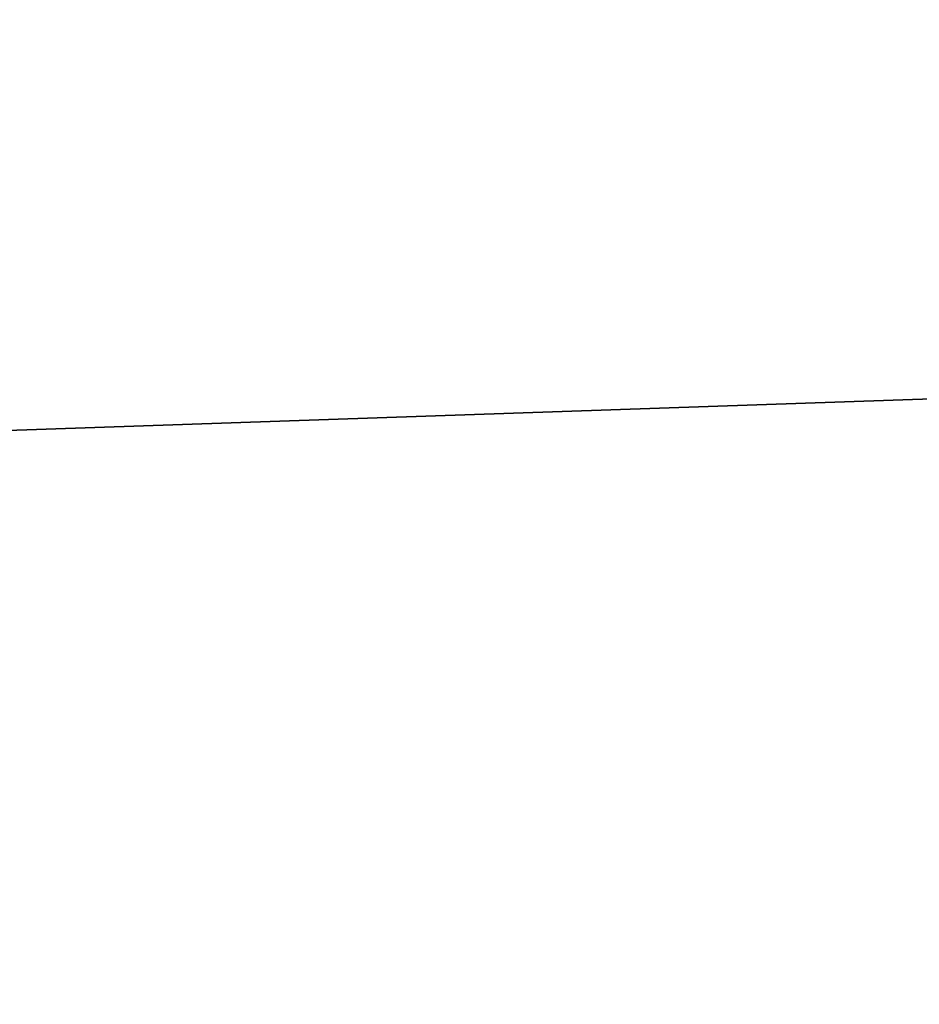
# Model space of a CAD drawing. Header units: millimetres. Extents: x -522 to 188, y -54 to 63.
# Tile 383 of 656: x -4.07606 to -4.06907, y -36.79234 to -36.78468. Entities that reach past the tile are written whole.
import ezdxf

# ---------------------------------------------------------------- set-up
doc = ezdxf.new("R2010")
doc.units = ezdxf.units.MM
doc.header["$LTSCALE"] = 65.185185
for name, color, linetype in [('1', 7, 'CONTINUOUS'), ('2', 7, 'CONTINUOUS'), ('8', 7, 'CONTINUOUS'), ('9', 7, 'CONTINUOUS')]:
    doc.layers.add(name, color=color, linetype=linetype)

msp = doc.modelspace()

# ---------------------------------------------------------------- linework, layer by layer
at = {"layer": '1', "color": 7, "linetype": 'CONTINUOUS'}
for points in [[(-4.178775, -36.8, -12.3100676), (-3.3646476, 23, -12.5570357), (-3.3647088, -36.8, -12.5570172), (-4.178775, -36.8, -12.3100676)], [(-4.178713, 23, -12.3100917), (-3.3646476, 23, -12.5570357), (-4.178775, -36.8, -12.3100676), (-4.178713, 23, -12.3100917)]]:
    msp.add_3dface(points, dxfattribs=at)
at = {"layer": '2', "color": 7, "linetype": 'CONTINUOUS'}
for points in [[(-3.3647088, -36.8, 12.5570172), (-4.178713, 23, 12.3100917), (-4.178775, -36.8, 12.3100676), (-3.3647088, -36.8, 12.5570172)], [(-3.3646476, 23, 12.5570357), (-4.178713, 23, 12.3100917), (-3.3647088, -36.8, 12.5570172), (-3.3646476, 23, 12.5570357)]]:
    msp.add_3dface(points, dxfattribs=at)
at = {"layer": '8', "color": 3, "linetype": 'CONTINUOUS'}
for points in [[(-3.5806534, -36.7709129, -10.5482647), (-4.2173768, -36.7927089, -10.1816483), (-4.2628764, -36.7709129, -10.2914941), (-3.5806534, -36.7709129, -10.5482647)], [(-3.5424354, -36.7927089, -10.4356782), (-4.2173768, -36.7927089, -10.1816483), (-3.5806534, -36.7709129, -10.5482647), (-3.5424354, -36.7927089, -10.4356782)]]:
    msp.add_3dface(points, dxfattribs=at)
at = {"layer": '9', "color": 3, "linetype": 'CONTINUOUS'}
for points in [[(-4.2173768, -36.7927089, 10.1816483), (-3.5424354, -36.7927089, 10.4356782), (-4.2628764, -36.7709129, 10.2914941), (-4.2173768, -36.7927089, 10.1816483)], [(-4.2628764, -36.7709129, 10.2914941), (-3.5424354, -36.7927089, 10.4356782), (-3.5806534, -36.7709129, 10.5482647), (-4.2628764, -36.7709129, 10.2914941)]]:
    msp.add_3dface(points, dxfattribs=at)

doc.saveas('drawing.dxf')
